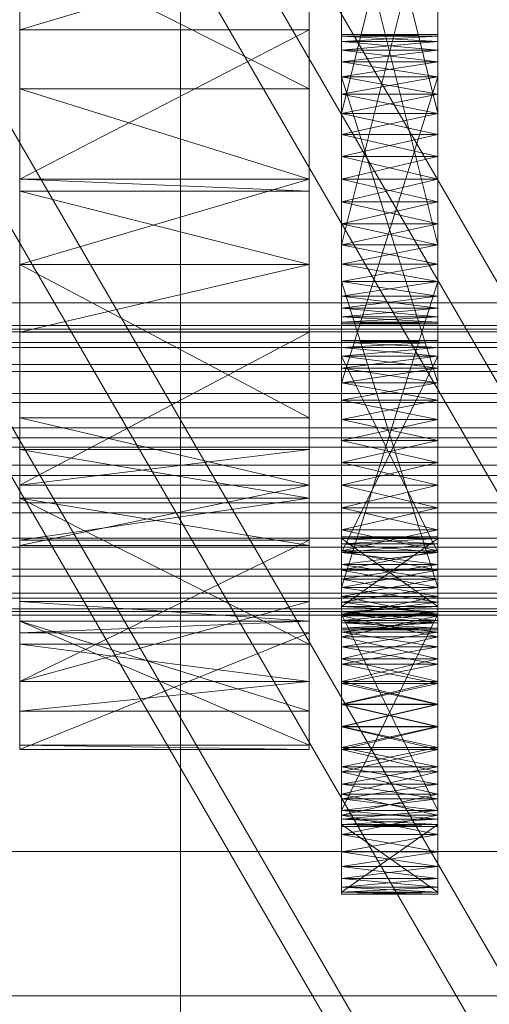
# Model space of a CAD drawing. Header units: millimetres. Extents: x -2233 to 61924, y -68080 to 6847.
# Tile 329 of 656: x 1430 to 1459, y -34735 to -34674. Entities that reach past the tile are written whole.
import ezdxf

# ---------------------------------------------------------------- set-up
doc = ezdxf.new("R2010")
doc.units = ezdxf.units.MM
for name, color, linetype, lineweight in [('COTAS_P', 1, 'Continuous', 0), ('frontal_C03', 7, 'Continuous', 0), ('frontal_C10', 7, 'Continuous', 0), ('frontal_secador', 7, 'Continuous', 0)]:
    doc.layers.add(name, color=color, linetype=linetype, lineweight=lineweight)
doc.dimstyles.new('R19_100', dxfattribs={"dimtxt": 250, "dimasz": 150, "dimexe": 150, "dimexo": 80, "dimgap": 100, "dimtad": 1, "dimtih": 1, "dimtoh": 1, "dimdsep": 46, "dimcen": 0.09, "dimadec": 0, "dimazin": 0, "dimtfac": 1, "dimtdec": 4, "dimtofl": 0, "dimtmove": 0, "dimatfit": 3, "dimfxl": 1, "dimtolj": 1, "dimtzin": 0, "dimarcsym": 0})

# ---------------------------------------------------------------- blocks, each defined once
blk = doc.blocks.new('DIM_R27_48')
at = {"layer": 'COTAS_P'}
for p, q in [((-1750, -34600), (-1600, -34555)), ((2600, -34600), (2450, -34555)), ((-1750, -35500), (-1750, -34600)), ((-1750, -34600), (2600, -34600)), ((-1750, -34600), (-1600, -34645)), ((2600, -34600), (2450, -34645)), ((2600, -35500), (2600, -34600))]:
    blk.add_line(p, q, dxfattribs=at)
blk.add_text('4350 P', height=250, dxfattribs=at).set_placement((425, -34500))
blk = doc.blocks.new('DIM_R27_50')
at = {"layer": 'COTAS_P'}
for p, q in [((1705.784, -34504.945), (1551.897, -34475.895)), ((-194.216, -34704.945), (1705.784, -34504.945)), ((1705.784, -34504.945), (1561.319, -34565.401)), ((1800, -35400), (1705.784, -34504.945)), ((-194.216, -34704.945), (-49.751, -34644.49)), ((-100, -35600), (-194.216, -34704.945)), ((-194.216, -34704.945), (-40.33, -34733.995))]:
    blk.add_line(p, q, dxfattribs=at)
blk.add_text('1910.5 P', height=250, rotation=6.00901, dxfattribs=at).set_placement((745.315, -34505.495))

msp = doc.modelspace()

# ---------------------------------------------------------------- linework, layer by layer
at = {"layer": 'frontal_C03'}
for p, q in [((1440, -34813.291), (1440, -34466.384)), ((1440, -34475.367), (1440, -34822.274)), ((-1500, -34691.736), (1500, -34691.736)), ((-1500, -34693.159), (1500, -34693.159)), ((-1500, -34693.384), (1500, -34693.384)), ((-1500, -34693.548), (1500, -34693.548)), ((-1500, -34694.206), (1500, -34694.206)), ((-1500, -34694.523), (1500, -34694.523)), ((-1500, -34695.569), (1500, -34695.569)), ((-1500, -34696.018), (1500, -34696.018)), ((-1500, -34697.382), (1500, -34697.382)), ((-1500, -34697.932), (1500, -34697.932)), ((-1500, -34699.519), (1500, -34699.519)), ((1500, -34700.133), (-1500, -34700.133)), ((1500, -34700.719), (-1500, -34700.719)), ((-1500, -34701.836), (1500, -34701.836)), ((-1500, -34702.471), (1500, -34702.471)), ((-1500, -34704.175), (1500, -34704.175)), ((-1500, -34704.789), (1500, -34704.789)), ((-1500, -34706.376), (1500, -34706.376)), ((-1500, -34706.926), (1500, -34706.926)), ((-1500, -34708.289), (1500, -34708.289)), ((-1500, -34708.738), (1500, -34708.738)), ((-1500, -34709.784), (1500, -34709.784)), ((-1500, -34710.102), (1500, -34710.102)), ((-1500, -34710.76), (1500, -34710.76)), ((-1500, -34710.924), (1500, -34710.924)), ((-1500, -34711.148), (1500, -34711.148)), ((1500, -34725.842), (-1500, -34725.842)), ((-1500, -34734.825), (1500, -34734.825))]:
    msp.add_line(p, q, dxfattribs=at)
at = {"layer": 'frontal_C10'}
for p, q in [((2095.717, -35848.105), (645.717, -33348.105)), ((645.583, -33350.991), (2095.583, -35850.991)), ((681.096, -33390.59), (2153.24, -35928.768)), ((2177.9, -35928.768), (705.756, -33390.59)), ((2152.971, -35934.541), (680.827, -33396.363)), ((2173.685, -35934.541), (701.541, -33396.363)), ((705.487, -33396.363), (2177.631, -35934.541))]:
    msp.add_line(p, q, dxfattribs=at)
at = {"layer": 'frontal_secador'}
for p, q in [((1430, -34711.527), (1430, -34577.639)), ((1448, -34577.639), (1448, -34711.527)), ((1430, -34645.858), (1430, -34689.361)), ((1430, -34645.858), (1430, -34711.527)), ((1448, -34689.361), (1448, -34645.858)), ((1448, -34711.527), (1448, -34645.858)), ((1450, -34651.516), (1450, -34682.642)), ((1456, -34682.642), (1456, -34651.516)), ((1450, -34681.268), (1450, -34653.712)), ((1450, -34686.831), (1450, -34653.712)), ((1450, -34693.05), (1450, -34653.712)), ((1456, -34653.712), (1456, -34681.268)), ((1456, -34653.712), (1456, -34686.831)), ((1456, -34653.712), (1456, -34693.05)), ((1450, -34654.785), (1450, -34679.964)), ((1450, -34654.785), (1450, -34682.642)), ((1450, -34690.413), (1450, -34654.785)), ((1456, -34679.964), (1456, -34654.785)), ((1456, -34682.642), (1456, -34654.785)), ((1456, -34654.785), (1456, -34690.413)), ((1450, -34681.268), (1450, -34655.99)), ((1450, -34655.99), (1450, -34679.964)), ((1456, -34655.99), (1450, -34679.964)), ((1456, -34679.964), (1450, -34655.99)), ((1456, -34655.99), (1456, -34681.268)), ((1456, -34679.964), (1456, -34655.99)), ((1450, -34690.413), (1450, -34660.075)), ((1456, -34660.075), (1456, -34690.413)), ((1450, -34661.483), (1450, -34689.34)), ((1450, -34661.483), (1450, -34691.331)), ((1450, -34661.483), (1450, -34693.05)), ((1456, -34689.34), (1456, -34661.483)), ((1456, -34691.331), (1456, -34661.483)), ((1456, -34693.05), (1456, -34661.483)), ((1450, -34688.135), (1450, -34662.857)), ((1450, -34690.413), (1450, -34662.857)), ((1456, -34662.857), (1456, -34688.135)), ((1456, -34662.857), (1456, -34690.413)), ((1450, -34664.161), (1450, -34689.34)), ((1450, -34688.135), (1450, -34664.161)), ((1456, -34688.135), (1450, -34664.161)), ((1456, -34664.161), (1450, -34688.135)), ((1456, -34689.34), (1456, -34664.161)), ((1456, -34664.161), (1456, -34688.135)), ((1430, -34669.365), (1430, -34684.806)), ((1430, -34678.435), (1430, -34669.365)), ((1430, -34689.361), (1430, -34669.365)), ((1430, -34669.365), (1430, -34674.777)), ((1430, -34703.89), (1430, -34669.365)), ((1430, -34711.527), (1430, -34669.365)), ((1448, -34669.365), (1430, -34674.777)), ((1448, -34678.435), (1430, -34669.365)), ((1448, -34684.806), (1448, -34669.365)), ((1448, -34669.365), (1448, -34678.435)), ((1448, -34669.365), (1448, -34689.361)), ((1448, -34674.777), (1448, -34669.365)), ((1448, -34669.365), (1448, -34703.89)), ((1448, -34669.365), (1448, -34711.527)), ((1430, -34689.353), (1430, -34674.777)), ((1430, -34674.777), (1430, -34684.05)), ((1430, -34689.361), (1430, -34674.777)), ((1448, -34674.777), (1430, -34674.777)), ((1448, -34674.777), (1430, -34684.05)), ((1448, -34674.777), (1448, -34689.353)), ((1448, -34684.05), (1448, -34674.777)), ((1448, -34674.777), (1448, -34689.361)), ((1450, -34675.16), (1450, -34675.05)), ((1456, -34675.16), (1450, -34675.05)), ((1456, -34675.05), (1450, -34675.05)), ((1456, -34675.05), (1450, -34675.16)), ((1450, -34675.05), (1450, -34675.49)), ((1450, -34675.05), (1450, -34676.768)), ((1450, -34675.05), (1450, -34698.99)), ((1450, -34681.268), (1450, -34675.05)), ((1450, -34675.16), (1450, -34676.031)), ((1450, -34675.49), (1450, -34675.16)), ((1450, -34675.16), (1450, -34677.686)), ((1456, -34675.49), (1450, -34675.16)), ((1456, -34675.16), (1450, -34675.16)), ((1456, -34675.16), (1450, -34675.49)), ((1456, -34675.16), (1456, -34675.05)), ((1456, -34675.49), (1456, -34675.05)), ((1456, -34676.768), (1456, -34675.05)), ((1456, -34698.99), (1456, -34675.05)), ((1456, -34675.05), (1456, -34681.268)), ((1456, -34676.031), (1456, -34675.16)), ((1456, -34675.16), (1456, -34675.49)), ((1456, -34677.686), (1456, -34675.16)), ((1450, -34676.031), (1450, -34675.49)), ((1456, -34676.031), (1450, -34675.49)), ((1456, -34675.49), (1450, -34675.49)), ((1456, -34675.49), (1450, -34676.031)), ((1450, -34675.49), (1450, -34676.768)), ((1456, -34675.49), (1456, -34676.031)), ((1456, -34676.768), (1456, -34675.49)), ((1450, -34676.031), (1450, -34677.686)), ((1450, -34676.768), (1450, -34676.031)), ((1450, -34697.785), (1450, -34676.031)), ((1450, -34703.075), (1450, -34676.031)), ((1450, -34676.031), (1450, -34688.135)), ((1450, -34711.635), (1450, -34676.031)), ((1456, -34676.768), (1450, -34676.031)), ((1456, -34676.031), (1450, -34676.031)), ((1456, -34676.031), (1450, -34676.768)), ((1456, -34677.686), (1456, -34676.031)), ((1456, -34676.031), (1456, -34676.768)), ((1456, -34676.031), (1456, -34697.785)), ((1456, -34676.031), (1456, -34703.075)), ((1456, -34688.135), (1456, -34676.031)), ((1456, -34676.031), (1456, -34711.635)), ((1450, -34677.686), (1450, -34676.768)), ((1456, -34677.686), (1450, -34676.768)), ((1456, -34676.768), (1450, -34676.768)), ((1456, -34676.768), (1450, -34677.686)), ((1450, -34676.768), (1450, -34696.712)), ((1450, -34678.76), (1450, -34676.768)), ((1450, -34676.768), (1450, -34698.99)), ((1450, -34681.268), (1450, -34676.768)), ((1456, -34676.768), (1456, -34677.686)), ((1456, -34696.712), (1456, -34676.768)), ((1456, -34676.768), (1456, -34678.76)), ((1456, -34698.99), (1456, -34676.768)), ((1456, -34676.768), (1456, -34681.268)), ((1450, -34677.686), (1450, -34679.964)), ((1450, -34678.76), (1450, -34677.686)), ((1450, -34697.785), (1450, -34677.686)), ((1450, -34677.686), (1450, -34696.712)), ((1450, -34677.686), (1450, -34682.642)), ((1450, -34677.686), (1450, -34688.135)), ((1456, -34678.76), (1450, -34677.686)), ((1456, -34677.686), (1450, -34677.686)), ((1456, -34677.686), (1450, -34696.712)), ((1456, -34696.712), (1450, -34677.686)), ((1456, -34677.686), (1450, -34678.76)), ((1456, -34679.964), (1456, -34677.686)), ((1456, -34677.686), (1456, -34678.76)), ((1456, -34677.686), (1456, -34697.785)), ((1456, -34696.712), (1456, -34677.686)), ((1456, -34682.642), (1456, -34677.686)), ((1456, -34688.135), (1456, -34677.686)), ((1430, -34678.435), (1430, -34684.806)), ((1430, -34684.05), (1430, -34678.435)), ((1448, -34684.05), (1430, -34678.435)), ((1448, -34678.435), (1430, -34678.435)), ((1448, -34684.806), (1448, -34678.435)), ((1448, -34678.435), (1448, -34684.05)), ((1450, -34679.964), (1450, -34678.76)), ((1456, -34679.964), (1450, -34678.76)), ((1456, -34678.76), (1450, -34678.76)), ((1450, -34681.268), (1450, -34678.76)), ((1456, -34678.76), (1450, -34679.964)), ((1456, -34678.76), (1456, -34679.964)), ((1456, -34678.76), (1456, -34681.268)), ((1450, -34679.964), (1450, -34681.268)), ((1456, -34679.964), (1450, -34679.964)), ((1456, -34679.964), (1450, -34681.268)), ((1450, -34679.964), (1450, -34682.642)), ((1456, -34681.268), (1450, -34679.964)), ((1456, -34681.268), (1456, -34679.964)), ((1456, -34682.642), (1456, -34679.964)), ((1450, -34684.05), (1450, -34681.268)), ((1450, -34681.268), (1450, -34682.642)), ((1450, -34686.831), (1450, -34681.268)), ((1456, -34681.268), (1450, -34681.268)), ((1456, -34681.268), (1450, -34682.642)), ((1456, -34682.642), (1450, -34681.268)), ((1450, -34711.094), (1450, -34681.268)), ((1450, -34681.268), (1450, -34698.99)), ((1456, -34681.268), (1456, -34684.05)), ((1456, -34682.642), (1456, -34681.268)), ((1456, -34681.268), (1456, -34686.831)), ((1456, -34681.268), (1456, -34711.094)), ((1456, -34698.99), (1456, -34681.268)), ((1450, -34682.642), (1450, -34684.05)), ((1456, -34682.642), (1450, -34682.642)), ((1456, -34682.642), (1450, -34684.05)), ((1450, -34682.642), (1450, -34685.457)), ((1450, -34682.642), (1450, -34688.135)), ((1456, -34684.05), (1450, -34682.642)), ((1450, -34682.642), (1450, -34692.069)), ((1450, -34682.642), (1450, -34690.413)), ((1456, -34684.05), (1456, -34682.642)), ((1456, -34685.457), (1456, -34682.642)), ((1456, -34688.135), (1456, -34682.642)), ((1456, -34692.069), (1456, -34682.642)), ((1456, -34690.413), (1456, -34682.642)), ((1430, -34684.05), (1430, -34689.353)), ((1430, -34684.806), (1430, -34684.05)), ((1448, -34684.05), (1430, -34684.05)), ((1448, -34684.05), (1430, -34689.353)), ((1448, -34684.806), (1430, -34684.05)), ((1448, -34689.353), (1448, -34684.05)), ((1448, -34684.05), (1448, -34684.806)), ((1450, -34686.831), (1450, -34684.05)), ((1450, -34684.05), (1450, -34685.457)), ((1456, -34684.05), (1450, -34684.05)), ((1456, -34684.05), (1450, -34685.457)), ((1456, -34685.457), (1450, -34684.05)), ((1456, -34684.05), (1456, -34686.831)), ((1456, -34685.457), (1456, -34684.05)), ((1430, -34689.361), (1430, -34684.806)), ((1448, -34689.361), (1430, -34684.806)), ((1448, -34684.806), (1430, -34684.806)), ((1448, -34684.806), (1448, -34689.361)), ((1450, -34685.457), (1450, -34686.831)), ((1456, -34685.457), (1450, -34685.457)), ((1456, -34685.457), (1450, -34686.831)), ((1450, -34685.457), (1450, -34688.135)), ((1456, -34686.831), (1450, -34685.457)), ((1456, -34686.831), (1456, -34685.457)), ((1456, -34688.135), (1456, -34685.457)), ((1450, -34689.34), (1450, -34686.831)), ((1450, -34686.831), (1450, -34688.135)), ((1450, -34691.331), (1450, -34686.831)), ((1450, -34693.05), (1450, -34686.831)), ((1456, -34686.831), (1450, -34686.831)), ((1456, -34686.831), (1450, -34688.135)), ((1456, -34688.135), (1450, -34686.831)), ((1450, -34711.094), (1450, -34686.831)), ((1456, -34686.831), (1456, -34689.34)), ((1456, -34688.135), (1456, -34686.831)), ((1456, -34686.831), (1456, -34691.331)), ((1456, -34686.831), (1456, -34693.05)), ((1456, -34686.831), (1456, -34711.094)), ((1450, -34689.34), (1450, -34688.135)), ((1456, -34688.135), (1450, -34688.135)), ((1456, -34688.135), (1450, -34689.34)), ((1456, -34689.34), (1450, -34688.135)), ((1450, -34688.135), (1450, -34690.413)), ((1450, -34688.135), (1450, -34710.357)), ((1450, -34688.135), (1450, -34711.635)), ((1450, -34688.135), (1450, -34692.069)), ((1456, -34688.135), (1456, -34689.34)), ((1456, -34690.413), (1456, -34688.135)), ((1456, -34710.357), (1456, -34688.135)), ((1456, -34711.635), (1456, -34688.135)), ((1456, -34692.069), (1456, -34688.135)), ((1448, -34689.353), (1430, -34689.353)), ((1448, -34689.353), (1430, -34689.361)), ((1430, -34689.361), (1430, -34700.859)), ((1430, -34698.895), (1430, -34689.361)), ((1430, -34703.89), (1430, -34689.361)), ((1430, -34689.361), (1430, -34693.572)), ((1430, -34689.361), (1430, -34711.527)), ((1448, -34689.361), (1430, -34689.361)), ((1448, -34689.361), (1430, -34693.572)), ((1448, -34698.895), (1430, -34689.361)), ((1448, -34700.859), (1448, -34689.361)), ((1448, -34689.361), (1448, -34698.895)), ((1448, -34689.361), (1448, -34703.89)), ((1448, -34693.572), (1448, -34689.361)), ((1448, -34711.527), (1448, -34689.361)), ((1450, -34691.331), (1450, -34689.34)), ((1450, -34689.34), (1450, -34690.413)), ((1456, -34689.34), (1450, -34689.34)), ((1456, -34689.34), (1450, -34690.413)), ((1456, -34690.413), (1450, -34689.34)), ((1450, -34709.439), (1450, -34689.34)), ((1450, -34711.094), (1450, -34689.34)), ((1456, -34689.34), (1456, -34691.331)), ((1456, -34690.413), (1456, -34689.34)), ((1456, -34689.34), (1456, -34709.439)), ((1456, -34689.34), (1456, -34711.094)), ((1450, -34690.413), (1450, -34691.331)), ((1456, -34690.413), (1450, -34690.413)), ((1456, -34690.413), (1450, -34691.331)), ((1456, -34691.331), (1450, -34690.413)), ((1450, -34690.413), (1450, -34710.357)), ((1450, -34709.439), (1450, -34690.413)), ((1456, -34709.439), (1450, -34690.413)), ((1456, -34690.413), (1450, -34709.439)), ((1450, -34692.069), (1450, -34690.413)), ((1450, -34692.939), (1450, -34690.413)), ((1456, -34691.331), (1456, -34690.413)), ((1456, -34710.357), (1456, -34690.413)), ((1456, -34690.413), (1456, -34709.439)), ((1456, -34690.413), (1456, -34692.069)), ((1456, -34690.413), (1456, -34692.939)), ((1450, -34692.609), (1450, -34691.331)), ((1450, -34691.331), (1450, -34692.069)), ((1450, -34693.05), (1450, -34691.331)), ((1456, -34691.331), (1450, -34691.331)), ((1456, -34691.331), (1450, -34692.069)), ((1456, -34692.069), (1450, -34691.331)), ((1456, -34691.331), (1456, -34692.609)), ((1456, -34692.069), (1456, -34691.331)), ((1456, -34691.331), (1456, -34693.05)), ((1450, -34692.069), (1450, -34692.609)), ((1456, -34692.069), (1450, -34692.069)), ((1456, -34692.069), (1450, -34692.609)), ((1456, -34692.609), (1450, -34692.069)), ((1450, -34692.939), (1450, -34692.069)), ((1456, -34692.609), (1456, -34692.069)), ((1456, -34692.069), (1456, -34692.939)), ((1450, -34693.05), (1450, -34692.609)), ((1450, -34692.609), (1450, -34692.939)), ((1456, -34692.609), (1450, -34692.609)), ((1456, -34692.609), (1450, -34692.939)), ((1456, -34692.939), (1450, -34692.609)), ((1450, -34692.939), (1450, -34693.05)), ((1456, -34692.939), (1450, -34692.939)), ((1456, -34692.939), (1450, -34693.05)), ((1456, -34693.05), (1450, -34692.939)), ((1456, -34692.609), (1456, -34693.05)), ((1456, -34692.939), (1456, -34692.609)), ((1456, -34693.05), (1456, -34692.939)), ((1430, -34706.827), (1430, -34693.572)), ((1430, -34693.572), (1430, -34703.075)), ((1430, -34703.89), (1430, -34693.572)), ((1448, -34693.572), (1430, -34693.572)), ((1448, -34693.572), (1430, -34703.075)), ((1448, -34693.572), (1448, -34706.827)), ((1448, -34703.075), (1448, -34693.572)), ((1448, -34693.572), (1448, -34703.89)), ((1456, -34693.05), (1450, -34693.05)), ((1450, -34694.186), (1450, -34694.075)), ((1456, -34694.186), (1450, -34694.075)), ((1456, -34694.075), (1450, -34694.075)), ((1456, -34694.075), (1450, -34694.186)), ((1450, -34694.075), (1450, -34694.516)), ((1450, -34694.186), (1450, -34695.056)), ((1450, -34694.516), (1450, -34694.186)), ((1450, -34708.01), (1450, -34694.186)), ((1450, -34694.186), (1450, -34698.99)), ((1450, -34712.51), (1450, -34694.186)), ((1450, -34694.186), (1450, -34709.439)), ((1450, -34722.572), (1450, -34694.186)), ((1456, -34694.516), (1450, -34694.186)), ((1456, -34694.186), (1450, -34694.186)), ((1456, -34694.186), (1450, -34694.516)), ((1456, -34694.186), (1456, -34694.075)), ((1456, -34694.516), (1456, -34694.075)), ((1456, -34695.056), (1456, -34694.186)), ((1456, -34694.186), (1456, -34694.516)), ((1456, -34694.186), (1456, -34708.01)), ((1456, -34698.99), (1456, -34694.186)), ((1456, -34694.186), (1456, -34712.51)), ((1456, -34709.439), (1456, -34694.186)), ((1456, -34694.186), (1456, -34722.572)), ((1450, -34695.056), (1450, -34694.516)), ((1456, -34695.056), (1450, -34694.516)), ((1456, -34694.516), (1450, -34694.516)), ((1456, -34694.516), (1450, -34695.056)), ((1450, -34694.516), (1450, -34707.272)), ((1450, -34695.794), (1450, -34694.516)), ((1450, -34694.516), (1450, -34708.927)), ((1450, -34697.785), (1450, -34694.516)), ((1450, -34703.075), (1450, -34694.516)), ((1456, -34694.516), (1456, -34695.056)), ((1456, -34707.272), (1456, -34694.516)), ((1456, -34694.516), (1456, -34695.794)), ((1456, -34708.927), (1456, -34694.516)), ((1456, -34694.516), (1456, -34697.785)), ((1456, -34694.516), (1456, -34703.075)), ((1450, -34695.056), (1450, -34696.712)), ((1450, -34695.794), (1450, -34695.056)), ((1450, -34708.01), (1450, -34695.056)), ((1450, -34695.056), (1450, -34707.272)), ((1450, -34695.056), (1450, -34698.99)), ((1456, -34695.794), (1450, -34695.056)), ((1456, -34695.056), (1450, -34695.056)), ((1456, -34695.056), (1450, -34707.272)), ((1456, -34707.272), (1450, -34695.056)), ((1456, -34695.056), (1450, -34695.794)), ((1456, -34696.712), (1456, -34695.056)), ((1456, -34695.056), (1456, -34695.794)), ((1456, -34695.056), (1456, -34708.01)), ((1456, -34707.272), (1456, -34695.056)), ((1456, -34698.99), (1456, -34695.056)), ((1450, -34696.712), (1450, -34695.794)), ((1456, -34696.712), (1450, -34695.794)), ((1456, -34695.794), (1450, -34695.794)), ((1450, -34697.785), (1450, -34695.794)), ((1456, -34695.794), (1450, -34696.712)), ((1456, -34695.794), (1456, -34696.712)), ((1456, -34695.794), (1456, -34697.785)), ((1450, -34696.712), (1450, -34697.785)), ((1456, -34696.712), (1450, -34696.712)), ((1456, -34696.712), (1450, -34697.785)), ((1450, -34696.712), (1450, -34698.99)), ((1456, -34697.785), (1450, -34696.712)), ((1456, -34697.785), (1456, -34696.712)), ((1456, -34698.99), (1456, -34696.712)), ((1450, -34700.294), (1450, -34697.785)), ((1450, -34697.785), (1450, -34698.99)), ((1450, -34703.075), (1450, -34697.785)), ((1456, -34697.785), (1450, -34697.785)), ((1456, -34697.785), (1450, -34698.99)), ((1456, -34698.99), (1450, -34697.785)), ((1456, -34697.785), (1456, -34700.294)), ((1456, -34698.99), (1456, -34697.785)), ((1456, -34697.785), (1456, -34703.075)), ((1430, -34698.895), (1430, -34700.859)), ((1430, -34703.075), (1430, -34698.895)), ((1448, -34703.075), (1430, -34698.895)), ((1448, -34698.895), (1430, -34698.895)), ((1448, -34700.859), (1448, -34698.895)), ((1448, -34698.895), (1448, -34703.075)), ((1450, -34698.99), (1450, -34700.294)), ((1456, -34698.99), (1450, -34698.99)), ((1456, -34698.99), (1450, -34700.294)), ((1450, -34698.99), (1450, -34701.668)), ((1450, -34698.99), (1450, -34704.483)), ((1450, -34698.99), (1450, -34709.439)), ((1456, -34700.294), (1450, -34698.99)), ((1450, -34698.99), (1450, -34711.094)), ((1456, -34700.294), (1456, -34698.99)), ((1456, -34701.668), (1456, -34698.99)), ((1456, -34704.483), (1456, -34698.99)), ((1456, -34709.439), (1456, -34698.99)), ((1456, -34711.094), (1456, -34698.99)), ((1450, -34703.075), (1450, -34700.294)), ((1450, -34700.294), (1450, -34701.668)), ((1456, -34700.294), (1450, -34700.294)), ((1456, -34700.294), (1450, -34701.668)), ((1456, -34701.668), (1450, -34700.294)), ((1456, -34700.294), (1456, -34703.075)), ((1456, -34701.668), (1456, -34700.294)), ((1430, -34700.859), (1430, -34703.075)), ((1430, -34703.89), (1430, -34700.859)), ((1448, -34703.89), (1430, -34700.859)), ((1448, -34700.859), (1430, -34700.859)), ((1448, -34700.859), (1430, -34703.075)), ((1448, -34703.075), (1448, -34700.859)), ((1448, -34700.859), (1448, -34703.89)), ((1450, -34701.668), (1450, -34703.075)), ((1456, -34701.668), (1450, -34701.668)), ((1456, -34701.668), (1450, -34703.075)), ((1450, -34701.668), (1450, -34704.483)), ((1456, -34703.075), (1450, -34701.668)), ((1456, -34703.075), (1456, -34701.668)), ((1456, -34704.483), (1456, -34701.668)), ((1430, -34703.075), (1430, -34706.827)), ((1448, -34703.075), (1430, -34703.075)), ((1448, -34703.075), (1430, -34706.827)), ((1448, -34706.827), (1448, -34703.075)), ((1450, -34705.857), (1450, -34703.075)), ((1450, -34703.075), (1450, -34704.483)), ((1450, -34708.365), (1450, -34703.075)), ((1450, -34711.635), (1450, -34703.075)), ((1456, -34703.075), (1450, -34703.075)), ((1456, -34703.075), (1450, -34704.483)), ((1456, -34704.483), (1450, -34703.075)), ((1450, -34724.18), (1450, -34703.075)), ((1450, -34703.075), (1450, -34708.927)), ((1456, -34703.075), (1456, -34705.857)), ((1456, -34704.483), (1456, -34703.075)), ((1456, -34703.075), (1456, -34708.365)), ((1456, -34703.075), (1456, -34711.635)), ((1456, -34703.075), (1456, -34724.18)), ((1456, -34708.927), (1456, -34703.075)), ((1430, -34706.827), (1430, -34703.89)), ((1430, -34703.89), (1430, -34710.317)), ((1430, -34712.954), (1430, -34703.89)), ((1430, -34711.527), (1430, -34703.89)), ((1430, -34703.89), (1430, -34706.486)), ((1448, -34706.827), (1430, -34703.89)), ((1448, -34703.89), (1430, -34703.89)), ((1448, -34703.89), (1430, -34706.486)), ((1448, -34712.954), (1430, -34703.89)), ((1448, -34703.89), (1448, -34706.827)), ((1448, -34710.317), (1448, -34703.89)), ((1448, -34703.89), (1448, -34712.954)), ((1448, -34703.89), (1448, -34711.527)), ((1448, -34706.486), (1448, -34703.89)), ((1450, -34704.483), (1450, -34705.857)), ((1456, -34704.483), (1450, -34704.483)), ((1456, -34704.483), (1450, -34705.857)), ((1450, -34704.483), (1450, -34707.161)), ((1450, -34704.483), (1450, -34709.439)), ((1456, -34705.857), (1450, -34704.483)), ((1456, -34705.857), (1456, -34704.483)), ((1456, -34707.161), (1456, -34704.483)), ((1456, -34709.439), (1456, -34704.483)), ((1450, -34708.365), (1450, -34705.857)), ((1450, -34705.857), (1450, -34707.161)), ((1456, -34705.857), (1450, -34705.857)), ((1456, -34705.857), (1450, -34707.161)), ((1456, -34707.161), (1450, -34705.857)), ((1450, -34706.402), (1450, -34706.291)), ((1456, -34706.402), (1450, -34706.291)), ((1456, -34706.291), (1450, -34706.291)), ((1456, -34706.291), (1450, -34706.402)), ((1450, -34706.291), (1450, -34710.611)), ((1450, -34706.731), (1450, -34706.291)), ((1450, -34706.291), (1450, -34711.481)), ((1450, -34708.01), (1450, -34706.291)), ((1450, -34706.402), (1450, -34707.272)), ((1450, -34706.731), (1450, -34706.402)), ((1450, -34710.941), (1450, -34706.402)), ((1450, -34706.402), (1450, -34710.611)), ((1450, -34706.402), (1450, -34708.927)), ((1450, -34706.402), (1450, -34713.883)), ((1450, -34714.21), (1450, -34706.402)), ((1450, -34706.402), (1450, -34723.31)), ((1450, -34724.79), (1450, -34706.402)), ((1456, -34706.731), (1450, -34706.402)), ((1456, -34706.402), (1450, -34706.402)), ((1456, -34706.402), (1450, -34710.611)), ((1456, -34710.611), (1450, -34706.402)), ((1456, -34706.402), (1450, -34706.731)), ((1456, -34705.857), (1456, -34708.365)), ((1456, -34707.161), (1456, -34705.857)), ((1456, -34706.402), (1456, -34706.291)), ((1456, -34710.611), (1456, -34706.291)), ((1456, -34706.291), (1456, -34706.731)), ((1456, -34711.481), (1456, -34706.291)), ((1456, -34706.291), (1456, -34708.01)), ((1456, -34707.272), (1456, -34706.402)), ((1456, -34706.402), (1456, -34706.731)), ((1456, -34706.402), (1456, -34710.941)), ((1456, -34710.611), (1456, -34706.402)), ((1456, -34708.927), (1456, -34706.402)), ((1456, -34713.883), (1456, -34706.402)), ((1456, -34706.402), (1456, -34714.21)), ((1456, -34723.31), (1456, -34706.402)), ((1456, -34706.402), (1456, -34724.79)), ((1430, -34717.124), (1430, -34706.486)), ((1430, -34706.486), (1430, -34715.291)), ((1430, -34711.527), (1430, -34706.486)), ((1448, -34706.486), (1430, -34706.486)), ((1448, -34706.486), (1430, -34715.291)), ((1448, -34706.827), (1430, -34706.827)), ((1448, -34706.486), (1448, -34717.124)), ((1448, -34715.291), (1448, -34706.486)), ((1448, -34706.486), (1448, -34711.527)), ((1450, -34707.272), (1450, -34706.731)), ((1456, -34707.272), (1450, -34706.731)), ((1456, -34706.731), (1450, -34706.731)), ((1450, -34708.01), (1450, -34706.731)), ((1456, -34706.731), (1450, -34707.272)), ((1456, -34706.731), (1456, -34707.272)), ((1456, -34706.731), (1456, -34708.01)), ((1450, -34707.161), (1450, -34708.365)), ((1456, -34707.161), (1450, -34707.161)), ((1456, -34707.161), (1450, -34708.365)), ((1450, -34707.161), (1450, -34709.439)), ((1456, -34708.365), (1450, -34707.161)), ((1450, -34707.272), (1450, -34708.01)), ((1456, -34707.272), (1450, -34707.272)), ((1456, -34707.272), (1450, -34708.01)), ((1450, -34707.272), (1450, -34708.927)), ((1456, -34708.01), (1450, -34707.272)), ((1456, -34708.365), (1456, -34707.161)), ((1456, -34709.439), (1456, -34707.161)), ((1456, -34708.01), (1456, -34707.272)), ((1456, -34708.927), (1456, -34707.272)), ((1450, -34710.001), (1450, -34708.01)), ((1450, -34708.01), (1450, -34708.927)), ((1450, -34712.51), (1450, -34708.01)), ((1456, -34708.01), (1450, -34708.01)), ((1456, -34708.01), (1450, -34708.927)), ((1456, -34708.927), (1450, -34708.01)), ((1450, -34708.01), (1450, -34711.481)), ((1450, -34718.072), (1450, -34708.01)), ((1456, -34708.01), (1456, -34710.001)), ((1456, -34708.927), (1456, -34708.01)), ((1456, -34708.01), (1456, -34712.51)), ((1456, -34711.481), (1456, -34708.01)), ((1456, -34708.01), (1456, -34718.072)), ((1450, -34710.357), (1450, -34708.365)), ((1450, -34708.365), (1450, -34709.439)), ((1450, -34711.635), (1450, -34708.365)), ((1456, -34708.365), (1450, -34708.365)), ((1456, -34708.365), (1450, -34709.439)), ((1456, -34709.439), (1450, -34708.365)), ((1450, -34724.18), (1450, -34708.365)), ((1456, -34708.365), (1456, -34710.357)), ((1456, -34709.439), (1456, -34708.365)), ((1456, -34708.365), (1456, -34711.635)), ((1456, -34708.365), (1456, -34724.18)), ((1450, -34708.927), (1450, -34710.001)), ((1456, -34708.927), (1450, -34708.927)), ((1456, -34708.927), (1450, -34710.001)), ((1450, -34708.927), (1450, -34711.205)), ((1450, -34708.927), (1450, -34713.883)), ((1456, -34710.001), (1450, -34708.927)), ((1450, -34708.927), (1450, -34719.377)), ((1450, -34708.927), (1450, -34724.18)), ((1450, -34710.357), (1450, -34709.439)), ((1456, -34709.439), (1450, -34709.439)), ((1456, -34709.439), (1450, -34710.357)), ((1456, -34710.357), (1450, -34709.439)), ((1450, -34709.439), (1450, -34711.094)), ((1450, -34709.439), (1450, -34723.85)), ((1450, -34709.439), (1450, -34724.291)), ((1450, -34709.439), (1450, -34722.572)), ((1450, -34709.439), (1450, -34711.965)), ((1456, -34710.001), (1456, -34708.927)), ((1456, -34711.205), (1456, -34708.927)), ((1456, -34713.883), (1456, -34708.927)), ((1456, -34719.377), (1456, -34708.927)), ((1456, -34724.18), (1456, -34708.927)), ((1456, -34709.439), (1456, -34710.357)), ((1456, -34711.094), (1456, -34709.439)), ((1456, -34723.85), (1456, -34709.439)), ((1456, -34724.291), (1456, -34709.439)), ((1456, -34722.572), (1456, -34709.439)), ((1456, -34711.965), (1456, -34709.439)), ((1450, -34712.51), (1450, -34710.001)), ((1450, -34710.001), (1450, -34711.205)), ((1456, -34710.001), (1450, -34710.001)), ((1456, -34710.001), (1450, -34711.205)), ((1456, -34711.205), (1450, -34710.001)), ((1456, -34710.001), (1456, -34712.51)), ((1456, -34711.205), (1456, -34710.001)), ((1430, -34712.954), (1430, -34710.317)), ((1430, -34710.317), (1430, -34715.291)), ((1430, -34711.527), (1430, -34710.317)), ((1448, -34711.527), (1430, -34710.317)), ((1448, -34710.317), (1430, -34710.317)), ((1448, -34710.317), (1430, -34715.291)), ((1448, -34710.317), (1448, -34712.954)), ((1448, -34715.291), (1448, -34710.317)), ((1448, -34710.317), (1448, -34711.527)), ((1450, -34711.635), (1450, -34710.357)), ((1450, -34710.357), (1450, -34711.094)), ((1456, -34710.357), (1450, -34710.357)), ((1456, -34710.357), (1450, -34711.094)), ((1456, -34711.094), (1450, -34710.357)), ((1450, -34723.31), (1450, -34710.357)), ((1450, -34724.18), (1450, -34710.357)), ((1450, -34710.611), (1450, -34710.941)), ((1456, -34710.611), (1450, -34710.611)), ((1456, -34710.611), (1450, -34710.941)), ((1450, -34710.611), (1450, -34711.481)), ((1456, -34710.941), (1450, -34710.611)), ((1456, -34710.357), (1456, -34711.635)), ((1456, -34711.094), (1456, -34710.357)), ((1456, -34710.357), (1456, -34723.31)), ((1456, -34710.357), (1456, -34724.18)), ((1456, -34710.941), (1456, -34710.611)), ((1456, -34711.481), (1456, -34710.611)), ((1450, -34712.219), (1450, -34710.941)), ((1450, -34710.941), (1450, -34711.481)), ((1450, -34714.21), (1450, -34710.941)), ((1456, -34710.941), (1450, -34710.941)), ((1456, -34710.941), (1450, -34711.481)), ((1456, -34711.481), (1450, -34710.941)), ((1450, -34711.094), (1450, -34711.635)), ((1456, -34711.094), (1450, -34711.094)), ((1456, -34711.094), (1450, -34711.635)), ((1456, -34711.635), (1450, -34711.094)), ((1450, -34711.094), (1450, -34723.85)), ((1450, -34723.31), (1450, -34711.094)), ((1456, -34723.31), (1450, -34711.094)), ((1456, -34711.094), (1450, -34723.31)), ((1450, -34711.965), (1450, -34711.094)), ((1450, -34711.205), (1450, -34712.51)), ((1456, -34711.205), (1450, -34711.205)), ((1456, -34711.205), (1450, -34712.51)), ((1450, -34711.205), (1450, -34713.883)), ((1456, -34712.51), (1450, -34711.205)), ((1456, -34710.941), (1456, -34712.219)), ((1456, -34711.481), (1456, -34710.941)), ((1456, -34710.941), (1456, -34714.21)), ((1456, -34711.635), (1456, -34711.094)), ((1456, -34723.85), (1456, -34711.094)), ((1456, -34711.094), (1456, -34723.31)), ((1456, -34711.094), (1456, -34711.965)), ((1456, -34712.51), (1456, -34711.205)), ((1456, -34713.883), (1456, -34711.205)), ((1430, -34717.124), (1430, -34711.527)), ((1430, -34711.527), (1430, -34712.256)), ((1430, -34719.235), (1430, -34711.527)), ((1448, -34717.124), (1430, -34711.527)), ((1448, -34711.527), (1430, -34711.527)), ((1448, -34711.527), (1430, -34712.256)), ((1448, -34719.235), (1430, -34711.527)), ((1448, -34711.527), (1448, -34717.124)), ((1448, -34712.256), (1448, -34711.527)), ((1448, -34711.527), (1448, -34719.235)), ((1450, -34711.481), (1450, -34712.219)), ((1456, -34711.481), (1450, -34711.481)), ((1456, -34711.481), (1450, -34712.219)), ((1450, -34711.481), (1450, -34713.136)), ((1450, -34711.481), (1450, -34715.414)), ((1450, -34711.481), (1450, -34720.908)), ((1450, -34711.481), (1450, -34728.389)), ((1450, -34718.072), (1450, -34711.481)), ((1456, -34712.219), (1450, -34711.481)), ((1450, -34712.075), (1450, -34711.635)), ((1450, -34711.635), (1450, -34711.965)), ((1456, -34711.635), (1450, -34711.635)), ((1456, -34711.635), (1450, -34711.965)), ((1456, -34711.965), (1450, -34711.635)), ((1456, -34712.219), (1456, -34711.481)), ((1456, -34713.136), (1456, -34711.481)), ((1456, -34715.414), (1456, -34711.481)), ((1456, -34720.908), (1456, -34711.481)), ((1456, -34728.389), (1456, -34711.481)), ((1456, -34711.481), (1456, -34718.072)), ((1456, -34711.635), (1456, -34712.075)), ((1456, -34711.965), (1456, -34711.635)), ((1430, -34719.235), (1430, -34712.256)), ((1430, -34712.256), (1430, -34719.5)), ((1448, -34712.256), (1430, -34712.256)), ((1448, -34712.256), (1430, -34719.5)), ((1448, -34712.256), (1448, -34719.235)), ((1448, -34719.5), (1448, -34712.256)), ((1450, -34711.965), (1450, -34712.075)), ((1456, -34711.965), (1450, -34711.965)), ((1456, -34711.965), (1450, -34712.075)), ((1456, -34712.075), (1450, -34711.965)), ((1456, -34712.075), (1450, -34712.075)), ((1450, -34714.21), (1450, -34712.219)), ((1450, -34712.219), (1450, -34713.136)), ((1456, -34712.219), (1450, -34712.219)), ((1456, -34712.219), (1450, -34713.136)), ((1456, -34713.136), (1450, -34712.219)), ((1450, -34715.291), (1450, -34712.51)), ((1450, -34712.51), (1450, -34713.883)), ((1450, -34718.072), (1450, -34712.51)), ((1450, -34722.572), (1450, -34712.51)), ((1456, -34712.51), (1450, -34712.51)), ((1456, -34712.51), (1450, -34713.883)), ((1456, -34713.883), (1450, -34712.51)), ((1456, -34712.075), (1456, -34711.965)), ((1456, -34712.219), (1456, -34714.21)), ((1456, -34713.136), (1456, -34712.219)), ((1456, -34712.51), (1456, -34715.291)), ((1456, -34713.883), (1456, -34712.51)), ((1456, -34712.51), (1456, -34718.072)), ((1456, -34712.51), (1456, -34722.572)), ((1430, -34715.291), (1430, -34712.954)), ((1448, -34715.291), (1430, -34712.954)), ((1448, -34712.954), (1430, -34712.954)), ((1448, -34712.954), (1448, -34715.291)), ((1450, -34713.136), (1450, -34714.21)), ((1456, -34713.136), (1450, -34713.136)), ((1456, -34713.136), (1450, -34714.21)), ((1450, -34713.136), (1450, -34715.414)), ((1456, -34714.21), (1450, -34713.136)), ((1456, -34714.21), (1456, -34713.136)), ((1456, -34715.414), (1456, -34713.136)), ((1450, -34713.883), (1450, -34715.291)), ((1456, -34713.883), (1450, -34713.883)), ((1456, -34713.883), (1450, -34715.291)), ((1450, -34713.883), (1450, -34716.699)), ((1450, -34713.883), (1450, -34719.377)), ((1450, -34713.883), (1450, -34723.31)), ((1456, -34715.291), (1450, -34713.883)), ((1450, -34716.719), (1450, -34714.21)), ((1450, -34714.21), (1450, -34715.414)), ((1450, -34719.5), (1450, -34714.21)), ((1450, -34724.79), (1450, -34714.21)), ((1456, -34714.21), (1450, -34714.21)), ((1456, -34714.21), (1450, -34715.414)), ((1456, -34715.414), (1450, -34714.21)), ((1456, -34715.291), (1456, -34713.883)), ((1456, -34716.699), (1456, -34713.883)), ((1456, -34719.377), (1456, -34713.883)), ((1456, -34723.31), (1456, -34713.883)), ((1456, -34714.21), (1456, -34716.719)), ((1456, -34715.414), (1456, -34714.21)), ((1456, -34714.21), (1456, -34719.5)), ((1456, -34714.21), (1456, -34724.79)), ((1430, -34715.291), (1430, -34717.124)), ((1448, -34715.291), (1430, -34715.291)), ((1448, -34715.291), (1430, -34717.124)), ((1448, -34717.124), (1448, -34715.291)), ((1450, -34718.072), (1450, -34715.291)), ((1450, -34715.291), (1450, -34716.699)), ((1456, -34715.291), (1450, -34715.291)), ((1456, -34715.291), (1450, -34716.699)), ((1456, -34716.699), (1450, -34715.291)), ((1450, -34715.414), (1450, -34716.719)), ((1456, -34715.414), (1450, -34715.414)), ((1456, -34715.414), (1450, -34716.719)), ((1450, -34715.414), (1450, -34718.092)), ((1450, -34715.414), (1450, -34720.908)), ((1456, -34716.719), (1450, -34715.414)), ((1456, -34715.291), (1456, -34718.072)), ((1456, -34716.699), (1456, -34715.291)), ((1456, -34716.719), (1456, -34715.414)), ((1456, -34718.092), (1456, -34715.414)), ((1456, -34720.908), (1456, -34715.414)), ((1450, -34716.699), (1450, -34718.072)), ((1456, -34716.699), (1450, -34716.699)), ((1456, -34716.699), (1450, -34718.072)), ((1450, -34716.699), (1450, -34719.377)), ((1456, -34718.072), (1450, -34716.699)), ((1450, -34719.5), (1450, -34716.719)), ((1450, -34716.719), (1450, -34718.092)), ((1456, -34716.719), (1450, -34716.719)), ((1456, -34716.719), (1450, -34718.092)), ((1456, -34718.092), (1450, -34716.719)), ((1456, -34718.072), (1456, -34716.699)), ((1456, -34719.377), (1456, -34716.699)), ((1456, -34716.719), (1456, -34719.5)), ((1456, -34718.092), (1456, -34716.719)), ((1448, -34717.124), (1430, -34717.124)), ((1450, -34720.581), (1450, -34718.072)), ((1450, -34718.072), (1450, -34719.377)), ((1450, -34722.572), (1450, -34718.072)), ((1456, -34718.072), (1450, -34718.072)), ((1456, -34718.072), (1450, -34719.377)), ((1456, -34719.377), (1450, -34718.072)), ((1450, -34728.389), (1450, -34718.072)), ((1456, -34718.072), (1456, -34720.581)), ((1456, -34719.377), (1456, -34718.072)), ((1456, -34718.072), (1456, -34722.572)), ((1456, -34718.072), (1456, -34728.389)), ((1450, -34718.092), (1450, -34719.5)), ((1456, -34718.092), (1450, -34718.092)), ((1456, -34718.092), (1450, -34719.5)), ((1450, -34718.092), (1450, -34720.908)), ((1456, -34719.5), (1450, -34718.092)), ((1456, -34719.5), (1456, -34718.092)), ((1456, -34720.908), (1456, -34718.092)), ((1430, -34719.5), (1430, -34719.235)), ((1448, -34719.5), (1430, -34719.235)), ((1448, -34719.235), (1430, -34719.235)), ((1448, -34719.235), (1448, -34719.5)), ((1448, -34719.5), (1430, -34719.5)), ((1450, -34719.377), (1450, -34720.581)), ((1456, -34719.377), (1450, -34719.377)), ((1456, -34719.377), (1450, -34720.581)), ((1450, -34719.377), (1450, -34721.655)), ((1450, -34719.377), (1450, -34723.31)), ((1456, -34720.581), (1450, -34719.377)), ((1450, -34719.377), (1450, -34724.18)), ((1450, -34722.281), (1450, -34719.5)), ((1450, -34719.5), (1450, -34720.908)), ((1450, -34724.79), (1450, -34719.5)), ((1456, -34719.5), (1450, -34719.5)), ((1456, -34719.5), (1450, -34720.908)), ((1456, -34720.908), (1450, -34719.5)), ((1456, -34720.581), (1456, -34719.377)), ((1456, -34721.655), (1456, -34719.377)), ((1456, -34723.31), (1456, -34719.377)), ((1456, -34724.18), (1456, -34719.377)), ((1456, -34719.5), (1456, -34722.281)), ((1456, -34720.908), (1456, -34719.5)), ((1456, -34719.5), (1456, -34724.79)), ((1450, -34722.572), (1450, -34720.581)), ((1450, -34720.581), (1450, -34721.655)), ((1456, -34720.581), (1450, -34720.581)), ((1456, -34720.581), (1450, -34721.655)), ((1456, -34721.655), (1450, -34720.581)), ((1450, -34720.908), (1450, -34722.281)), ((1456, -34720.908), (1450, -34720.908)), ((1456, -34720.908), (1450, -34722.281)), ((1450, -34720.908), (1450, -34723.586)), ((1450, -34720.908), (1450, -34725.864)), ((1450, -34720.908), (1450, -34728.389)), ((1456, -34722.281), (1450, -34720.908)), ((1456, -34720.581), (1456, -34722.572)), ((1456, -34721.655), (1456, -34720.581)), ((1456, -34722.281), (1456, -34720.908)), ((1456, -34723.586), (1456, -34720.908)), ((1456, -34725.864), (1456, -34720.908)), ((1456, -34728.389), (1456, -34720.908)), ((1450, -34721.655), (1450, -34722.572)), ((1456, -34721.655), (1450, -34721.655)), ((1456, -34721.655), (1450, -34722.572)), ((1450, -34721.655), (1450, -34723.31)), ((1456, -34722.572), (1450, -34721.655)), ((1456, -34722.572), (1456, -34721.655)), ((1456, -34723.31), (1456, -34721.655)), ((1450, -34724.79), (1450, -34722.281)), ((1450, -34722.281), (1450, -34723.586)), ((1456, -34722.281), (1450, -34722.281)), ((1456, -34722.281), (1450, -34723.586)), ((1456, -34723.586), (1450, -34722.281)), ((1456, -34722.281), (1456, -34724.79)), ((1456, -34723.586), (1456, -34722.281)), ((1450, -34723.85), (1450, -34722.572)), ((1450, -34722.572), (1450, -34723.31)), ((1450, -34724.291), (1450, -34722.572)), ((1456, -34722.572), (1450, -34722.572)), ((1456, -34722.572), (1450, -34723.31)), ((1456, -34723.31), (1450, -34722.572)), ((1450, -34728.389), (1450, -34722.572)), ((1456, -34722.572), (1456, -34723.85)), ((1456, -34723.31), (1456, -34722.572)), ((1456, -34722.572), (1456, -34724.291)), ((1456, -34722.572), (1456, -34728.389)), ((1450, -34723.85), (1450, -34723.31)), ((1456, -34723.31), (1450, -34723.31)), ((1456, -34723.31), (1450, -34723.85)), ((1456, -34723.85), (1450, -34723.31)), ((1450, -34723.31), (1450, -34724.18)), ((1450, -34723.31), (1450, -34728.5)), ((1450, -34723.31), (1450, -34728.059)), ((1450, -34723.31), (1450, -34724.79)), ((1456, -34723.31), (1456, -34723.85)), ((1456, -34724.18), (1456, -34723.31)), ((1456, -34728.5), (1456, -34723.31)), ((1456, -34728.059), (1456, -34723.31)), ((1456, -34724.79), (1456, -34723.31)), ((1450, -34723.586), (1450, -34724.79)), ((1456, -34723.586), (1450, -34723.586)), ((1456, -34723.586), (1450, -34724.79)), ((1450, -34723.586), (1450, -34725.864)), ((1456, -34724.79), (1450, -34723.586)), ((1450, -34724.291), (1450, -34723.85)), ((1450, -34723.85), (1450, -34724.18)), ((1456, -34723.85), (1450, -34723.85)), ((1456, -34723.85), (1450, -34724.18)), ((1456, -34724.18), (1450, -34723.85)), ((1450, -34728.389), (1450, -34723.85)), ((1450, -34724.18), (1450, -34724.291)), ((1456, -34724.18), (1450, -34724.18)), ((1456, -34724.18), (1450, -34724.291)), ((1456, -34724.291), (1450, -34724.18)), ((1450, -34724.18), (1450, -34728.5)), ((1450, -34728.389), (1450, -34724.18)), ((1456, -34728.389), (1450, -34724.18)), ((1456, -34724.18), (1450, -34728.389)), ((1456, -34724.79), (1456, -34723.586)), ((1456, -34725.864), (1456, -34723.586)), ((1456, -34723.85), (1456, -34724.291)), ((1456, -34724.18), (1456, -34723.85)), ((1456, -34723.85), (1456, -34728.389)), ((1456, -34724.291), (1456, -34724.18)), ((1456, -34728.5), (1456, -34724.18)), ((1456, -34724.18), (1456, -34728.389)), ((1456, -34724.291), (1450, -34724.291)), ((1450, -34726.781), (1450, -34724.79)), ((1450, -34724.79), (1450, -34725.864)), ((1450, -34728.059), (1450, -34724.79)), ((1456, -34724.79), (1450, -34724.79)), ((1456, -34724.79), (1450, -34725.864)), ((1456, -34725.864), (1450, -34724.79)), ((1456, -34724.79), (1456, -34726.781)), ((1456, -34725.864), (1456, -34724.79)), ((1456, -34724.79), (1456, -34728.059)), ((1450, -34725.864), (1450, -34726.781)), ((1456, -34725.864), (1450, -34725.864)), ((1456, -34725.864), (1450, -34726.781)), ((1450, -34725.864), (1450, -34727.519)), ((1450, -34725.864), (1450, -34728.389)), ((1456, -34726.781), (1450, -34725.864)), ((1456, -34726.781), (1456, -34725.864)), ((1456, -34727.519), (1456, -34725.864)), ((1456, -34728.389), (1456, -34725.864)), ((1450, -34728.059), (1450, -34726.781)), ((1450, -34726.781), (1450, -34727.519)), ((1456, -34726.781), (1450, -34726.781)), ((1456, -34726.781), (1450, -34727.519)), ((1456, -34727.519), (1450, -34726.781)), ((1456, -34726.781), (1456, -34728.059)), ((1456, -34727.519), (1456, -34726.781)), ((1450, -34727.519), (1450, -34728.059)), ((1456, -34727.519), (1450, -34727.519)), ((1456, -34727.519), (1450, -34728.059)), ((1450, -34727.519), (1450, -34728.389)), ((1456, -34728.059), (1450, -34727.519)), ((1456, -34728.059), (1456, -34727.519)), ((1456, -34728.389), (1456, -34727.519)), ((1450, -34728.5), (1450, -34728.059)), ((1450, -34728.059), (1450, -34728.389)), ((1456, -34728.059), (1450, -34728.059)), ((1456, -34728.059), (1450, -34728.389)), ((1456, -34728.389), (1450, -34728.059)), ((1450, -34728.5), (1450, -34728.389)), ((1456, -34728.389), (1450, -34728.389)), ((1456, -34728.389), (1450, -34728.5)), ((1456, -34728.5), (1450, -34728.389)), ((1456, -34728.059), (1456, -34728.5)), ((1456, -34728.389), (1456, -34728.059)), ((1456, -34728.389), (1456, -34728.5)), ((1456, -34728.5), (1450, -34728.5))]:
    msp.add_line(p, q, dxfattribs=at)

# ---------------------------------------------------------------- dimensions: what is measured, and where the dimension line sits
at = {"layer": 'COTAS_P'}
for p1, p2, picture, middle in [((-100, -35600), (1800, -35400), 'DIM_R27_50', (755.784, -34604.945)), ((-1750, -35500), (2600, -35500), 'DIM_R27_48', (425, -34600))]:
    dim = msp.add_aligned_dim(p1=p1, p2=p2, distance=900, text='<> P', dimstyle='R19_100', dxfattribs=at)
    dim.commit()
    dim.dimension.update_dxf_attribs({"geometry": picture, "text_midpoint": middle})

doc.saveas('drawing.dxf')
